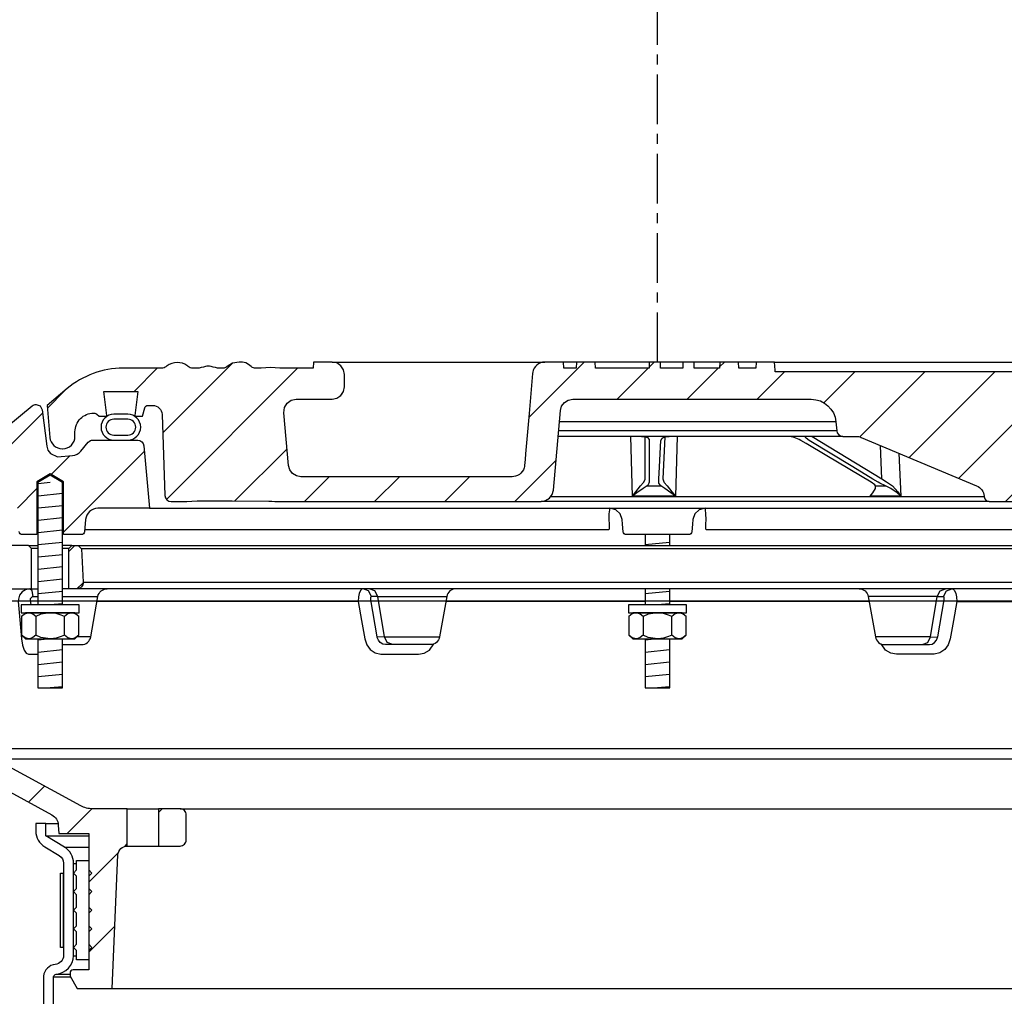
# Model space of a CAD drawing. Extents: x -285 to 5863, y 308 to 3178.
# Tile 540 of 622: x 5155 to 5165, y 980 to 990. Entities that reach past the tile are written whole.
import ezdxf

# ---------------------------------------------------------------- set-up
doc = ezdxf.new("R2010")
doc.units = 0
doc.header["$MEASUREMENT"] = 0
doc.linetypes.add('CENTER1', pattern=[0.6625, 0.5, -0.075, 0.0125, -0.075])
for name, color, linetype in [('CENTERLINE', 3, 'CENTER1'), ('MULTI-PORT-SPILL-BUCKET', 1, 'CONTINUOUS'), ('MULTI-PORT-SPILL-BUCKET-HATCH', 7, 'CONTINUOUS'), ('MULTI-PORT-SPILL-BUCKET-MANHOLE', 2, 'CONTINUOUS'), ('MULTI-PORT-SPILL-BUCKET-MANHOLE-HATCH', 7, 'CONTINUOUS'), ('MULTI-PORT-SPILL-BUCKET-SHROUD', 1, 'CONTINUOUS')]:
    doc.layers.add(name, color=color, linetype=linetype)
doc.layers.add('FREEZE-LINES', color=8, linetype='CONTINUOUS', plot=False)
pattern_1 = [(45, (-2812.27993, -192.00985), (-0.35355339, 0.35355339), [])]

msp = doc.modelspace()

# ---------------------------------------------------------------- hatches: boundary and pattern name
at = {"layer": 'MULTI-PORT-SPILL-BUCKET-HATCH', "linetype": 'Continuous'}
h = msp.add_hatch(dxfattribs=at)
h.set_pattern_fill('LINE', color=256, scale=4, angle=45, style=0)
h.set_pattern_definition([(45, (-2676.4774, -220.5046), (-0.35355339, 0.35355339), [])])
edge = h.paths.add_edge_path(flags=17)
edge.add_line((5155.54749, 984.13971), (5155.54749, 984.54596))
edge.add_line((5155.54749, 984.54596), (5155.57874, 984.57721))
edge.add_line((5155.57874, 984.57721), (5155.64124, 984.57721))
edge.add_line((5155.64124, 984.57721), (5155.67422, 984.54424))
edge.add_line((5155.67422, 984.54424), (5155.69197, 984.20549))
edge.add_arc((5155.62955, 984.20222), 0.0625, -89.997947, 3.00213, ccw=False)
edge.add_line((5155.62956, 984.13971), (5155.54749, 984.13971))
edge = h.paths.add_edge_path()
edge.add_line((5156.66943, 981.92096), (5156.45095, 981.92096))
edge.add_line((5156.45095, 981.92096), (5156.45095, 981.54596))
edge.add_line((5156.45095, 981.54596), (5156.66943, 981.54596))
edge.add_arc((5156.66943, 981.60846), 0.0625, 270, 360)
edge.add_line((5156.73193, 981.60846), (5156.73193, 981.85846))
edge.add_arc((5156.66943, 981.85846), 0.0625, 360, 450)
edge = h.paths.add_edge_path()
edge.add_arc((5154.80435, 984.01471), 0.125, 90, 182, ccw=False)
edge.add_line((5154.80435, 984.13971), (5155.17249, 984.13971))
edge.add_line((5155.17249, 984.13971), (5155.17249, 984.54596))
edge.add_line((5155.17249, 984.54596), (5155.14124, 984.57721))
edge.add_line((5155.14124, 984.57721), (5154.80168, 984.57721))
edge.add_arc((5154.80168, 984.56222), 0.015, 89.988796, 191.010479)
edge.add_line((5154.78696, 984.55935), (5154.80813, 984.45043))
edge.add_arc((5154.77746, 984.44447), 0.03125, -90.001442, 10.998303, ccw=False)
edge.add_line((5154.77746, 984.41322), (5154.58552, 984.41322))
edge.add_arc((5154.58552, 984.44447), 0.03125, 169.000573, 270.000319, ccw=False)
edge.add_line((5154.55484, 984.45043), (5154.57602, 984.55936))
edge.add_arc((5154.56091, 984.5619), 0.01532, 350.426599, 451.426344)
edge.add_line((5154.56053, 984.57721), (5154.38972, 984.57721))
edge.add_line((5154.38972, 984.57721), (5154.36162, 984.54601))
edge.add_line((5154.36162, 984.54601), (5154.38448, 984.10986))
edge.add_arc((5154.63415, 984.12295), 0.25001, 182.999594, 197.899614)
edge.add_line((5154.39624, 984.0461), (5154.45621, 983.86044))
edge.add_arc((5154.21831, 983.7836), 0.25, 1.999905, 17.899997, ccw=False)
edge.add_line((5154.46816, 983.79232), (5154.4844, 983.32721))
edge.add_line((5154.4844, 983.32721), (5154.53494, 983.32721))
edge.add_line((5154.53494, 983.32721), (5154.53494, 982.39677))
edge.add_line((5154.53494, 982.39677), (5154.56239, 982.30378))
edge.add_line((5154.56239, 982.30378), (5155.37669, 981.86064))
edge.add_arc((5155.31694, 981.75085), 0.125, 2.999956, 61.445298, ccw=False)
edge.add_line((5155.44177, 981.75739), (5155.4463, 981.67096))
edge.add_line((5155.4463, 981.67096), (5155.74999, 981.67096))
edge.add_line((5155.74999, 981.67096), (5155.74999, 980.29596))
edge.add_line((5155.74999, 980.29596), (5155.59124, 980.29596))
edge.add_arc((5155.59124, 980.26471), 0.03125, 90, 180)
edge.add_line((5155.55999, 980.26471), (5155.55999, 980.23346))
edge.add_line((5155.55999, 980.23346), (5155.63216, 980.10846))
edge.add_line((5155.63216, 980.10846), (5155.98499, 980.10846))
edge.add_line((5155.98499, 980.10846), (5156.04384, 981.4563))
edge.add_arc((5156.1375, 981.45221), 0.09375, 90, 177.500009, ccw=False)
edge.add_line((5156.1375, 981.54596), (5156.1375, 981.92096))
edge.add_line((5156.1375, 981.92096), (5155.7871, 981.92096))
edge.add_arc((5155.7871, 982.17096), 0.25, 241.444909, 269.999756, ccw=False)
edge.add_line((5155.6676, 981.95137), (5154.79626, 982.42555))
edge.add_arc((5154.85601, 982.53535), 0.125, 182.000071, 241.445207, ccw=False)
edge.add_line((5154.73109, 982.53098), (5154.67943, 984.01035))
h = msp.add_hatch(dxfattribs=at)
h.set_pattern_fill('LINE', color=256, scale=4, angle=45, style=0)
h.set_pattern_definition(pattern_1)
edge = h.paths.add_edge_path()
edge.add_line((5155.54749, 984.13971), (5155.54749, 984.54596))
edge.add_line((5155.54749, 984.54596), (5155.57874, 984.57721))
edge.add_line((5155.57874, 984.57721), (5155.64124, 984.57721))
edge.add_line((5155.64124, 984.57721), (5155.67422, 984.54424))
edge.add_line((5155.67422, 984.54424), (5155.69197, 984.20549))
edge.add_arc((5155.62955, 984.20222), 0.0625, -89.997947, 3.00213, ccw=False)
edge.add_line((5155.62956, 984.13971), (5155.54749, 984.13971))
at = {"layer": 'MULTI-PORT-SPILL-BUCKET-MANHOLE-HATCH', "linetype": 'Continuous'}
h = msp.add_hatch(dxfattribs=at)
h.set_pattern_fill('LINE', color=256, scale=4, angle=45, style=0)
h.set_pattern_definition(pattern_1)
h.paths.add_polyline_path([(5166.48183, 985.89861, -0.4040269), (5166.57552, 985.98909), (5166.62545, 985.98909, -0.339462), (5166.65564, 985.96593), (5166.67874, 985.87971), (5166.74749, 985.87971), (5166.75639, 985.88862), (5166.72679, 986.12971), (5167.06818, 986.12971), (5167.03858, 985.88862), (5167.04749, 985.87971), (5167.11624, 985.87971), (5167.13833, 985.90181, -0.1989124), (5167.16043, 985.91096), (5167.17249, 985.91096, -0.4142136), (5167.35999, 985.72346), (5167.35999, 985.67659, 0.4182417), (5167.4867, 985.5516, 0.3928366), (5167.61295, 985.66569), (5167.64124, 985.98909), (5167.4383, 986.15938, 0.1763305), (5166.87586, 986.36409), (5166.49327, 986.36409), (5166.4889, 986.42659), (5166.304, 986.42659), (5166.30115, 986.38589), (5166.2983, 986.34519), (5166.29765, 986.33589), (5166.297, 986.32659), (5162.67261, 986.32659), (5162.6713, 986.34519), (5162.66846, 986.38589), (5162.66561, 986.42659), (5162.48044, 986.42659), (5162.47606, 986.36409), (5162.30628, 986.36409), (5162.30191, 986.42659), (5162.11439, 986.42659), (5162.11003, 986.36409), (5161.85607, 986.36409), (5161.85607, 986.42659), (5161.74011, 986.42659), (5161.74011, 986.36409), (5161.51591, 986.36409), (5161.51591, 986.42659), (5161.39995, 986.42659), (5161.39995, 986.36409), (5160.85995, 986.36409), (5160.85558, 986.42659), (5160.66807, 986.42659), (5160.6637, 986.36409), (5160.54196, 986.36409), (5160.53759, 986.42659), (5160.34686, 986.42659), (5160.32542, 986.42409), (5160.3052, 986.4182), (5160.28626, 986.40897), (5160.26913, 986.39671), (5160.25432, 986.38174), (5160.24221, 986.36451), (5160.2362, 986.3528), (5160.23144, 986.34054), (5160.22777, 986.32667), (5160.2257, 986.31248), (5160.19016, 985.90635), (5160.15462, 985.50022), (5160.14956, 985.44233), (5160.14378, 985.37627), (5160.13996, 985.36029), (5160.13236, 985.34065), (5160.12159, 985.32255), (5160.10791, 985.30653), (5160.09176, 985.29301), (5160.07355, 985.28242), (5160.04619, 985.27215), (5160.01996, 985.27034), (5157.88797, 985.27034), (5157.84266, 985.27884), (5157.80351, 985.30318), (5157.77585, 985.34006), (5157.76344, 985.38444), (5157.71696, 985.91569), (5157.72311, 985.96677), (5157.74932, 986.01104), (5157.79114, 986.041), (5157.84149, 986.05159), (5158.20354, 986.05159), (5158.25138, 986.06111), (5158.29193, 986.0882), (5158.31903, 986.12876), (5158.32854, 986.17659), (5158.32854, 986.30159), (5158.31903, 986.34943), (5158.29193, 986.38998), (5158.25138, 986.41708), (5158.20354, 986.42659), (5158.01603, 986.42659), (5158.01165, 986.36409), (5157.67525, 986.36409), (5157.62883, 986.36763), (5157.58241, 986.37129), (5157.53508, 986.36775), (5157.48706, 986.36409), (5157.42477, 986.36409), (5157.40197, 986.37014), (5157.38813, 986.38195), (5157.36175, 986.40256), (5157.33168, 986.41708), (5157.29911, 986.42464), (5157.26551, 986.42658), (5157.20025, 986.41595), (5157.14491, 986.38226), (5157.13567, 986.37429), (5157.11508, 986.36462), (5157.10042, 986.36409), (5157.07121, 986.36409), (5157.04883, 986.36585), (5157.02683, 986.37032), (5157.00505, 986.37627), (5156.9832, 986.38195), (5156.98169, 986.38227), (5156.98018, 986.38258), (5156.96781, 986.3844), (5156.95532, 986.385), (5156.94129, 986.38424), (5156.92743, 986.38195), (5156.90557, 986.37626), (5156.88377, 986.37031), (5156.86173, 986.36584), (5156.83942, 986.36409), (5156.78994, 986.36409), (5156.76751, 986.37072), (5156.75273, 986.38136), (5156.75206, 986.38195), (5156.74544, 986.38746), (5156.73852, 986.39258), (5156.71665, 986.40526), (5156.69301, 986.41428), (5156.66753, 986.41965), (5156.64153, 986.42138), (5156.61404, 986.41944), (5156.58717, 986.41341), (5156.56154, 986.40283), (5156.53819, 986.3879), (5156.53455, 986.38498), (5156.52378, 986.37576), (5156.50126, 986.36505), (5156.48458, 986.36409), (5156.09412, 986.36409, 0.176327), (5155.53168, 986.15938), (5155.32874, 985.98909), (5155.35703, 985.66569, 0.3928366), (5155.48327, 985.5516, 0.4182417), (5155.60999, 985.67659), (5155.60999, 985.72346, -0.4142136), (5155.79749, 985.91096), (5155.80954, 985.91096, -0.1989124), (5155.83164, 985.90181), (5155.85374, 985.87971), (5155.92249, 985.87971), (5155.93139, 985.88862), (5155.90179, 986.12971), (5156.24318, 986.12971), (5156.21358, 985.88862), (5156.22249, 985.87971), (5156.29124, 985.87971), (5156.31434, 985.96593, -0.3394582), (5156.34452, 985.98909), (5156.39445, 985.98909, -0.4040263), (5156.48815, 985.89861), (5156.51671, 985.08066, 0.4040263), (5156.57917, 985.02034), (5156.7378, 985.02034), (5156.78953, 985.02419), (5156.84125, 985.02788), (5157.19665, 985.02593), (5157.56355, 985.02426), (5157.59435, 985.02332), (5157.62508, 985.02087), (5157.63536, 985.02034), (5160.3114, 985.02034), (5160.35671, 985.02884), (5160.39586, 985.05318), (5160.42352, 985.09006), (5160.43593, 985.13444), (5160.50619, 985.93748), (5160.51861, 985.98188), (5160.54627, 986.01875), (5160.58542, 986.04309), (5160.63073, 986.05159), (5163.0356, 986.05159, -0.3888787), (5163.28464, 985.82338), (5163.2925, 985.73364, 0.3888787), (5163.35476, 985.67659), (5163.49107, 985.67659, -0.0996827), (5163.53945, 985.66685), (5164.70378, 985.17812, -0.2784038), (5164.77992, 985.07375), (5164.7806, 985.06598, 0.3888787), (5164.83041, 985.02034), (5166.3908, 985.02034, 0.4040262), (5166.45326, 985.08066)])
h = msp.add_hatch(dxfattribs=at)
h.set_pattern_fill('LINE', color=256, scale=4, angle=45, style=0)
h.set_pattern_definition(pattern_1)
edge = h.paths.add_edge_path()
edge.add_line((5156.30483, 985.58266), (5156.35999, 984.95221))
edge.add_line((5156.35999, 984.95221), (5155.84152, 984.95221))
edge.add_arc((5155.84152, 984.82721), 0.125, 89.999957, 174.999901)
edge.add_line((5155.71699, 984.83811), (5155.70623, 984.71511))
edge.add_arc((5155.6751, 984.71784), 0.03125, 270, 355, ccw=False)
edge.add_line((5155.6751, 984.68659), (5155.49369, 984.68659))
edge.add_line((5155.49369, 984.68659), (5155.49369, 985.21784))
edge.add_line((5155.49369, 985.21784), (5155.35999, 985.29818))
edge.add_line((5155.35999, 985.29818), (5155.22629, 985.21784))
edge.add_line((5155.22629, 985.21784), (5155.22629, 984.68659))
edge.add_line((5155.22629, 984.68659), (5155.07874, 984.68659))
edge.add_arc((5155.07874, 984.71784), 0.03125, 180, 270, ccw=False)
edge.add_line((5155.04749, 984.71784), (5155.04749, 984.95221))
edge.add_line((5155.04749, 984.95221), (5154.80244, 984.95221))
edge.add_arc((5154.80244, 984.96784), 0.01562, 169.000254, 270, ccw=False)
edge.add_line((5154.7871, 984.97082), (5154.80813, 985.079))
edge.add_arc((5154.77746, 985.08497), 0.03125, 348.999407, 449.999153)
edge.add_line((5154.77746, 985.11621), (5154.58552, 985.11621))
edge.add_arc((5154.58552, 985.08497), 0.03125, 89.998557, 190.998303)
edge.add_line((5154.55484, 985.079), (5154.57601, 984.97008))
edge.add_arc((5154.56128, 984.96722), 0.01501, -89.975776, 10.991064, ccw=False)
edge.add_line((5154.56129, 984.95221), (5154.39124, 984.95221))
edge.add_arc((5154.39124, 984.98346), 0.03125, 180, 270, ccw=False)
edge.add_line((5154.35999, 984.98346), (5154.35999, 985.32721))
edge.add_line((5154.35999, 985.32721), (5154.3883, 985.33252))
edge.add_line((5154.3883, 985.33252), (5155.17928, 985.98463))
edge.add_arc((5155.21895, 985.93633), 0.0625, 90, 129.399472, ccw=False)
edge.add_line((5155.21895, 985.99883), (5155.25972, 985.9835))
edge.add_line((5155.25972, 985.9835), (5155.28049, 985.94503))
edge.add_line((5155.28049, 985.94503), (5155.32577, 985.57807))
edge.add_line((5155.32577, 985.57807), (5155.33769, 985.53793))
edge.add_line((5155.33769, 985.53793), (5155.36278, 985.50406))
edge.add_line((5155.36278, 985.50406), (5155.43499, 985.47127))
edge.add_line((5155.43499, 985.47127), (5155.5841, 985.48432))
edge.add_arc((5155.57321, 985.60885), 0.125, 274.999649, 319.999859)
edge.add_line((5155.66897, 985.52849), (5155.74356, 985.61739))
edge.add_arc((5155.79143, 985.57722), 0.0625, 89.998431, 139.998976, ccw=False)
edge.add_line((5155.79143, 985.63971), (5156.24257, 985.63971))
edge.add_arc((5156.24257, 985.57721), 0.0625, 5, 90, ccw=False)

# ---------------------------------------------------------------- linework, layer by layer
at = {"layer": 'CENTERLINE', "flags": 128}
msp.add_lwpolyline([(5161.48499, 986.42659), (5161.48499, 1003.74617), (5153.396, 1011.83516), (5153.396, 1029.15474)], dxfattribs=at)
at = {"layer": 'FREEZE-LINES', "linetype": 'Continuous'}
msp.add_line((5653.857, 984.01471), (4609.857, 984.01471), dxfattribs=at)
at = {"layer": 'MULTI-PORT-SPILL-BUCKET', "color": 7, "linetype": 'Continuous'}
for p, q in [((5155.14124, 984.57721), (5155.23679, 984.57721)), ((5155.23679, 984.54596), (5155.17249, 984.54596)), ((5155.57874, 984.57721), (5155.48319, 984.57721)), ((5155.54749, 984.54596), (5155.48319, 984.54596)), ((5155.64124, 984.57721), (5167.32874, 984.57721)), ((5167.29576, 984.54424), (5155.67422, 984.54424)), ((5155.69197, 984.20549), (5167.27801, 984.20549)), ((5155.15352, 984.13971), (5155.20809, 984.13971)), ((5155.15352, 984.13971), (5155.23679, 984.13971)), ((5155.18885, 984.06224), (5155.23679, 984.06224)), ((5167.48679, 984.13971), (5155.48319, 984.13971)), ((5155.48319, 984.06224), (5155.84111, 984.06224)), ((5158.66371, 984.06224), (5158.60049, 984.06224)), ((5158.66371, 984.06224), (5159.35888, 984.06224)), ((5164.30626, 984.06224), (5163.61109, 984.06224)), ((5164.30626, 984.06224), (5164.36949, 984.06224)), ((5158.46678, 984.01035), (5155.83196, 984.01035)), ((5161.36179, 984.01035), (5159.34973, 984.01035)), ((5163.62024, 984.01035), (5161.60819, 984.01035)), ((5164.5032, 984.01035), (5167.13801, 984.01035)), ((5155.76925, 983.65468), (5155.63096, 983.65469)), ((5158.7301, 983.65469), (5158.65866, 983.65249)), ((5158.7301, 983.65469), (5159.28702, 983.65468)), ((5164.23987, 983.65469), (5163.68296, 983.65468)), ((5164.23987, 983.65469), (5164.31132, 983.65249)), ((5154.73109, 982.53098), (5168.23889, 982.53098)), ((5154.79626, 982.42555), (5168.17371, 982.42555)), ((5156.1375, 981.92096), (5156.45095, 981.92096)), ((5156.66943, 981.92096), (5166.30054, 981.92096)), ((5156.1375, 981.54596), (5156.45095, 981.54596)), ((5155.98499, 980.10846), (5166.98499, 980.10846))]:
    msp.add_line(p, q, dxfattribs=at)
at = {"layer": 'MULTI-PORT-SPILL-BUCKET', "color": 2, "linetype": 'Continuous'}
for p, q in [((5155.21565, 983.86054), (5155.21565, 983.67239)), ((5155.50432, 983.67239), (5155.50432, 983.86054)), ((5161.34065, 983.86054), (5161.34065, 983.67239)), ((5161.62932, 983.67239), (5161.62932, 983.86054))]:
    msp.add_line(p, q, dxfattribs=at)
for points in [[(5155.48319, 983.97722), (5155.48319, 985.2119), (5155.35999, 985.28593), (5155.23679, 985.2119), (5155.23679, 983.97722)], [(5161.36179, 984.68659), (5161.36179, 984.57721)], [(5161.60819, 984.57721), (5161.60819, 984.68659)], [(5161.36179, 984.13971), (5161.36179, 983.97722)], [(5161.60819, 983.97722), (5161.60819, 984.13971)], [(5155.64866, 983.86054), (5155.61858, 983.88543), (5155.58555, 983.89921), (5155.57649, 983.89921), (5155.57649, 983.89921), (5155.53898, 983.8882), (5155.50432, 983.86054), (5155.47192, 983.8753), (5155.42148, 983.89176), (5155.36732, 983.89911), (5155.35999, 983.89921), (5155.26698, 983.88248), (5155.21565, 983.86054), (5155.18557, 983.88543), (5155.15254, 983.89921), (5155.14348, 983.89921), (5155.10597, 983.8882), (5155.07131, 983.86054)], [(5161.77366, 983.86054), (5161.74358, 983.88543), (5161.71055, 983.89921), (5161.70149, 983.89921), (5161.70149, 983.89921), (5161.66398, 983.8882), (5161.62932, 983.86054), (5161.59692, 983.8753), (5161.54648, 983.89176), (5161.49232, 983.89911), (5161.48499, 983.89921), (5161.39198, 983.88248), (5161.34065, 983.86054), (5161.31057, 983.88543), (5161.27754, 983.89921), (5161.26848, 983.89921), (5161.23097, 983.8882), (5161.19631, 983.86054)], [(5155.64866, 983.67239), (5155.61858, 983.64751), (5155.58555, 983.63372), (5155.57649, 983.63372), (5155.57649, 983.63372), (5155.53898, 983.64473), (5155.50432, 983.67239), (5155.47192, 983.65763), (5155.42148, 983.64117), (5155.36732, 983.63382), (5155.35999, 983.63372), (5155.26698, 983.65046), (5155.21565, 983.67239), (5155.18557, 983.64751), (5155.15254, 983.63372), (5155.14348, 983.63372), (5155.10597, 983.64473), (5155.07131, 983.67239)], [(5161.77366, 983.67239), (5161.74358, 983.64751), (5161.71055, 983.63372), (5161.70149, 983.63372), (5161.70149, 983.63372), (5161.66398, 983.64473), (5161.62932, 983.67239), (5161.59692, 983.65763), (5161.54648, 983.64117), (5161.49232, 983.63382), (5161.48499, 983.63372), (5161.39198, 983.65046), (5161.34065, 983.67239), (5161.31057, 983.64751), (5161.27754, 983.63372), (5161.26848, 983.63372), (5161.23097, 983.64473), (5161.19631, 983.67239)], [(5155.23679, 983.63372), (5155.23679, 983.13984), (5155.48319, 983.13984), (5155.48319, 983.63372)], [(5161.36179, 983.63372), (5161.36179, 983.13984), (5161.60819, 983.13984), (5161.60819, 983.63372)]]:
    msp.add_lwpolyline(points, dxfattribs=at)
at = {"layer": 'MULTI-PORT-SPILL-BUCKET', "linetype": 'Continuous'}
for points in [[(5154.80435, 984.13971), (5155.17249, 984.13971), (5155.17249, 984.54596), (5155.14124, 984.57721), (5154.80168, 984.57721, 0.4717463)], [(5155.54749, 984.13971), (5155.54749, 984.54596), (5155.57874, 984.57721), (5155.64124, 984.57721), (5155.67422, 984.54424), (5155.69197, 984.20549, -0.4296343), (5155.62956, 984.13971), (5155.54749, 984.13971)], [(5154.56239, 982.30378), (5155.37669, 981.86064, -0.2606918), (5155.44177, 981.75739), (5155.4463, 981.67096), (5155.74999, 981.67096), (5155.74999, 980.29596), (5155.59124, 980.29596, 0.4142136), (5155.55999, 980.26471), (5155.55999, 980.23346), (5155.63216, 980.10846), (5155.98499, 980.10846), (5156.04384, 981.4563, -0.4014907), (5156.1375, 981.54596), (5156.1375, 981.54596), (5156.1375, 981.92096), (5155.7871, 981.92096, -0.1252428), (5155.6676, 981.95137), (5154.79626, 982.42555, -0.265356)]]:
    msp.add_lwpolyline(points, format="xyb", dxfattribs=at)
at = {"layer": 'MULTI-PORT-SPILL-BUCKET', "color": 7, "linetype": 'Continuous'}
for points in [[(5155.16645, 983.97721), (5155.16176, 984.02991), (5155.16251, 984.04047), (5155.16652, 984.04993), (5155.17338, 984.0572), (5155.18222, 984.0614), (5155.18885, 984.06224), (5155.17658, 984.11778), (5155.15352, 984.13971), (5155.10949, 984.1306), (5155.07618, 984.10858), (5155.05177, 984.07597), (5155.03901, 984.03642), (5155.03767, 984.01035), (5155.05429, 983.82583), (5155.07162, 983.63514), (5155.08193, 983.57032), (5155.09775, 983.52229), (5155.11812, 983.491), (5155.14079, 983.48019), (5155.15133, 983.48019), (5155.23679, 983.48019)], [(5158.8154, 983.57721), (5158.75973, 983.59915), (5158.7301, 983.65469), (5158.66371, 984.06224), (5158.63409, 984.11778), (5158.57841, 984.13971)], [(5164.15457, 983.57721), (5164.21025, 983.59915), (5164.23987, 983.65469), (5164.30626, 984.06224), (5164.33589, 984.11778), (5164.39156, 984.13971)]]:
    msp.add_lwpolyline(points, dxfattribs=at)
for points in [[(5155.48319, 983.57721), (5155.67692, 983.57721, 0.3639702), (5155.76925, 983.65468), (5155.84111, 984.06224, -0.3639702), (5155.93344, 984.13971)], [(5159.45121, 984.13971, 0.3639702), (5159.35888, 984.06224), (5159.28702, 983.65468, -0.3639702), (5159.19469, 983.57721), (5158.74252, 983.57721), (5158.71451, 983.58251), (5158.68954, 983.59779), (5158.67039, 983.62132), (5158.6591, 983.65029), (5158.65821, 983.65469), (5158.59363, 984.02991), (5158.59265, 984.03791), (5158.59266, 984.0477), (5158.59411, 984.05548), (5158.59681, 984.06049), (5158.60049, 984.06224), (5158.57086, 984.11778), (5158.51519, 984.13971), (5158.50419, 984.13701), (5158.48804, 984.12152), (5158.47553, 984.09397), (5158.46808, 984.05746), (5158.46678, 984.01035), (5158.49998, 983.81966), (5158.53218, 983.63514), (5158.5521, 983.57635), (5158.58836, 983.52786), (5158.63734, 983.49462), (5158.69427, 983.4805), (5158.70413, 983.48019), (5158.8877, 983.48019), (5159.07352, 983.48019), (5159.13296, 983.491), (5159.18561, 983.52229), (5159.22988, 983.58436)], [(5163.51877, 984.13971, -0.3639702), (5163.61109, 984.06224), (5163.68296, 983.65468, 0.3639702), (5163.77528, 983.57721), (5164.22745, 983.57721), (5164.25547, 983.58251), (5164.28044, 983.59779), (5164.29959, 983.62132), (5164.31087, 983.65029), (5164.31177, 983.65469), (5164.37635, 984.02991), (5164.37733, 984.03791), (5164.37732, 984.0477), (5164.37586, 984.05548), (5164.37317, 984.06049), (5164.36949, 984.06224), (5164.39911, 984.11778), (5164.45479, 984.13971), (5164.46579, 984.13701), (5164.48193, 984.12152), (5164.49444, 984.09397), (5164.50189, 984.05746), (5164.5032, 984.01035), (5164.46999, 983.81966), (5164.43779, 983.63514), (5164.41788, 983.57635), (5164.38162, 983.52786), (5164.33263, 983.49462), (5164.27571, 983.4805), (5164.26584, 983.48019), (5164.08228, 983.48019), (5163.89646, 983.48019), (5163.83702, 983.491), (5163.78436, 983.52229), (5163.7401, 983.58436)]]:
    msp.add_lwpolyline(points, format="xyb", dxfattribs=at)
at = {"layer": 'MULTI-PORT-SPILL-BUCKET', "color": 2, "linetype": 'Continuous'}
for points in [[(5155.06699, 983.89921), (5155.65299, 983.89921), (5155.65299, 983.97722), (5155.65299, 983.97722), (5155.06699, 983.97722)], [(5161.19199, 983.89921), (5161.77799, 983.89921), (5161.77799, 983.97722), (5161.77799, 983.97722), (5161.19199, 983.97722)], [(5155.10999, 983.89921), (5155.07131, 983.86054), (5155.07131, 983.67239), (5155.10999, 983.63372), (5155.60999, 983.63372), (5155.64866, 983.67239), (5155.64866, 983.86054), (5155.60999, 983.89921)], [(5161.23499, 983.89921), (5161.19631, 983.86054), (5161.19631, 983.67239), (5161.23499, 983.63372), (5161.73499, 983.63372), (5161.77366, 983.67239), (5161.77366, 983.86054), (5161.73499, 983.89921)], [(5155.62499, 980.49222), (5155.59374, 980.52347), (5155.62499, 980.55472), (5155.62499, 980.67972), (5155.59374, 980.71097), (5155.62499, 980.74222), (5155.62499, 980.86722), (5155.59374, 980.89847), (5155.62499, 980.92972), (5155.62499, 981.05472), (5155.59374, 981.08597), (5155.62499, 981.11722), (5155.62499, 981.24222), (5155.59374, 981.27347), (5155.62499, 981.30472), (5155.62499, 981.39847), (5155.74999, 981.39847), (5155.74999, 981.30472), (5155.78124, 981.27347), (5155.74999, 981.24222), (5155.74999, 981.11722), (5155.78124, 981.08597), (5155.74999, 981.05472), (5155.74999, 980.92972), (5155.78124, 980.89847), (5155.74999, 980.86722), (5155.74999, 980.74222), (5155.78124, 980.71097), (5155.74999, 980.67972), (5155.74999, 980.55472), (5155.78124, 980.52347), (5155.74999, 980.49222), (5155.74999, 980.39847), (5155.62499, 980.39847)]]:
    msp.add_lwpolyline(points, close=True, dxfattribs=at)
at = {"layer": 'MULTI-PORT-SPILL-BUCKET', "linetype": 'Continuous'}
msp.add_lwpolyline([(5156.66943, 981.92096), (5156.45095, 981.92096), (5156.45095, 981.54596), (5156.66943, 981.54596, 0.4142136), (5156.73193, 981.60846), (5156.73193, 981.85846, 0.4142136)], format="xyb", close=True, dxfattribs=at)
at = {"layer": 'MULTI-PORT-SPILL-BUCKET-HATCH', "color": 7, "linetype": 'Continuous'}
for p, q in [((5155.35999, 985.2119), (5155.23738, 985.19912)), ((5155.48259, 985.1012), (5155.23738, 985.07566)), ((5155.48259, 984.97774), (5155.23738, 984.95219)), ((5155.48259, 984.85427), (5155.23738, 984.82872)), ((5155.48259, 984.7308), (5155.23738, 984.70525)), ((5155.48259, 984.60733), (5155.23738, 984.58178)), ((5155.48259, 984.48386), (5155.23738, 984.45832)), ((5155.48259, 984.3604), (5155.23738, 984.33485)), ((5155.48259, 984.23693), (5155.23738, 984.21138)), ((5155.48259, 984.11346), (5155.23738, 984.08791)), ((5155.48259, 983.98999), (5155.35999, 983.97722))]:
    msp.add_line(p, q, dxfattribs=at)
at = {"layer": 'MULTI-PORT-SPILL-BUCKET-HATCH', "linetype": 'Continuous'}
for p, q in [((5161.60759, 984.60733), (5161.36238, 984.58178)), ((5161.60759, 984.11346), (5161.36238, 984.08791)), ((5161.60759, 983.98999), (5161.48499, 983.97722))]:
    msp.add_line(p, q, dxfattribs=at)
at = {"layer": 'MULTI-PORT-SPILL-BUCKET-HATCH', "color": 7}
for p, q in [((5155.35999, 983.63372), (5155.23738, 983.62094)), ((5155.48259, 983.52302), (5155.23738, 983.49747)), ((5155.48259, 983.39955), (5155.23738, 983.37401)), ((5155.48259, 983.27609), (5155.23738, 983.25054)), ((5155.48259, 983.15262), (5155.35999, 983.13984))]:
    msp.add_line(p, q, dxfattribs=at)
at = {"layer": 'MULTI-PORT-SPILL-BUCKET-HATCH'}
for p, q in [((5161.48499, 983.63372), (5161.36238, 983.62094)), ((5161.60759, 983.52302), (5161.36238, 983.49747)), ((5161.60759, 983.39955), (5161.36238, 983.37401)), ((5161.60759, 983.27609), (5161.36238, 983.25054)), ((5161.60759, 983.15262), (5161.48499, 983.13984))]:
    msp.add_line(p, q, dxfattribs=at)
at = {"layer": 'MULTI-PORT-SPILL-BUCKET-MANHOLE', "color": 7, "linetype": 'Continuous'}
for p, q in [((5158.20354, 986.42659), (5160.35023, 986.42659)), ((5160.66807, 986.42659), (5160.53759, 986.42659)), ((5161.39995, 986.42659), (5160.85558, 986.42659)), ((5161.74011, 986.42659), (5161.51591, 986.42659)), ((5162.11439, 986.42659), (5161.85607, 986.42659)), ((5162.48044, 986.42659), (5162.30191, 986.42659)), ((5162.66561, 986.42659), (5166.30392, 986.42556)), ((5163.2925, 985.73364), (5160.48836, 985.73364)), ((5163.28464, 985.82338), (5160.49621, 985.82338)), ((5163.35476, 985.67659), (5160.48337, 985.67659)), ((5163.7488, 985.2504), (5163.73409, 985.58514)), ((5163.92032, 985.50697), (5163.93894, 985.07375)), ((5163.68557, 985.17811), (5163.7849, 985.17811)), ((5164.7806, 985.06598), (5160.40546, 985.06598)), ((5156.35999, 984.95221), (5166.60999, 984.95221)), ((5164.83041, 985.02034), (5160.31142, 985.02034))]:
    msp.add_line(p, q, dxfattribs=at)
at = {"layer": 'MULTI-PORT-SPILL-BUCKET-MANHOLE', "linetype": 'Continuous'}
for points in [[(5160.34634, 986.42653), (5160.32542, 986.42409), (5160.3052, 986.4182), (5160.28626, 986.40897), (5160.26913, 986.39671), (5160.25432, 986.38174), (5160.24221, 986.36451), (5160.2362, 986.3528), (5160.23144, 986.34054), (5160.22777, 986.32667), (5160.2257, 986.31248), (5160.19016, 985.90635), (5160.15462, 985.50022), (5160.14956, 985.44233), (5160.1445, 985.38444), (5160.14282, 985.37226), (5160.13996, 985.36029), (5160.13236, 985.34065), (5160.12159, 985.32255), (5160.10791, 985.30653), (5160.09176, 985.29301), (5160.07355, 985.28242), (5160.05383, 985.27502), (5160.03706, 985.27152), (5160.01996, 985.27034), (5157.88797, 985.27034), (5157.84266, 985.27884), (5157.80351, 985.30318), (5157.77585, 985.34006), (5157.76344, 985.38444), (5157.71696, 985.91569), (5157.72311, 985.96677), (5157.74932, 986.01104), (5157.79114, 986.041), (5157.84149, 986.05159), (5158.20354, 986.05159), (5158.25138, 986.06111), (5158.29193, 986.0882), (5158.31903, 986.12876), (5158.32854, 986.17659), (5158.32854, 986.30159), (5158.31903, 986.34943), (5158.29193, 986.38998), (5158.25138, 986.41708), (5158.20354, 986.42659), (5158.01603, 986.42659), (5158.01165, 986.36409), (5157.67525, 986.36409), (5157.62883, 986.36763), (5157.58241, 986.37129), (5157.53508, 986.36775), (5157.48706, 986.36409), (5157.43211, 986.36409), (5157.42661, 986.36433), (5157.42115, 986.36505), (5157.41088, 986.36778), (5157.40121, 986.37218), (5157.39436, 986.37664), (5157.38813, 986.38195), (5157.36175, 986.40256), (5157.33168, 986.41708), (5157.29911, 986.42464), (5157.26551, 986.42658), (5157.20025, 986.41595), (5157.1444, 986.38195), (5157.14255, 986.38023), (5157.14064, 986.37858), (5157.13192, 986.37253), (5157.12231, 986.36801), (5157.11596, 986.36604), (5157.10945, 986.36474), (5157.10494, 986.36425), (5157.10042, 986.36409), (5157.07121, 986.36409), (5157.04883, 986.36585), (5157.02683, 986.37032), (5157.00505, 986.37627), (5156.9832, 986.38195), (5156.98169, 986.38227), (5156.98018, 986.38258), (5156.96781, 986.3844), (5156.95532, 986.385), (5156.94129, 986.38424), (5156.92743, 986.38195), (5156.90557, 986.37626), (5156.88377, 986.37031), (5156.86173, 986.36584), (5156.83942, 986.36409), (5156.79923, 986.36409), (5156.79808, 986.3641), (5156.79693, 986.36413), (5156.78495, 986.36556), (5156.77337, 986.36899), (5156.76253, 986.3743), (5156.75274, 986.38136), (5156.7524, 986.38165), (5156.75206, 986.38195), (5156.74544, 986.38746), (5156.73852, 986.39258), (5156.71665, 986.40526), (5156.69301, 986.41428), (5156.66753, 986.41965), (5156.64153, 986.42138), (5156.61404, 986.41944), (5156.58717, 986.41341), (5156.56154, 986.40283), (5156.53819, 986.3879), (5156.53455, 986.38498), (5156.53101, 986.38195), (5156.52562, 986.37765), (5156.51984, 986.37389), (5156.50891, 986.36869), (5156.49726, 986.36539), (5156.49099, 986.36446), (5156.48467, 986.36409), (5156.48425, 986.36409), (5156.48383, 986.36409), (5156.09412, 986.36409, 0.176327), (5155.53168, 986.15938), (5155.32874, 985.98909), (5155.35703, 985.66569, 0.3888787), (5155.48155, 985.55159), (5155.48499, 985.55159, 0.4142136), (5155.60999, 985.67659), (5155.60999, 985.72346, -0.4142136), (5155.79749, 985.91096), (5155.80954, 985.91096, -0.1989124), (5155.83164, 985.90181), (5155.85374, 985.87971), (5155.92249, 985.87971), (5155.93139, 985.88862), (5155.90179, 986.12971), (5156.24318, 986.12971), (5156.21358, 985.88862), (5156.22249, 985.87971), (5156.29124, 985.87971), (5156.31434, 985.96593, -0.3394582), (5156.34452, 985.98909), (5156.39445, 985.98909, -0.4040263), (5156.48815, 985.89861), (5156.51671, 985.08066, 0.4040263), (5156.57917, 985.02034), (5156.7378, 985.02034), (5156.78953, 985.02419), (5156.84125, 985.02788), (5157.19665, 985.02593), (5157.56355, 985.02426), (5157.59435, 985.02332), (5157.62508, 985.02087), (5157.63536, 985.02034), (5157.63536, 985.02034), (5160.3114, 985.02034), (5160.35671, 985.02884), (5160.39586, 985.05318), (5160.42352, 985.09006), (5160.43593, 985.13444), (5160.50619, 985.93748), (5160.51861, 985.98188), (5160.54627, 986.01875), (5160.58542, 986.04309), (5160.63073, 986.05159), (5163.0356, 986.05159, -0.3888787), (5163.28464, 985.82338), (5163.2925, 985.73364, 0.3888787), (5163.35476, 985.67659), (5163.49107, 985.67659, -0.0996827), (5163.53945, 985.66685), (5164.70378, 985.17812, -0.2784038), (5164.77992, 985.07375), (5164.7806, 985.06598, 0.3888787), (5164.83041, 985.02034), (5166.3908, 985.02034, 0.4040262)], [(5154.3883, 985.33252), (5155.17928, 985.98463, -0.1736265), (5155.21895, 985.99883), (5155.25972, 985.9835), (5155.28049, 985.94503), (5155.32577, 985.57807), (5155.33769, 985.53793), (5155.36278, 985.50406), (5155.43499, 985.47127), (5155.5841, 985.48432, 0.1989133), (5155.66897, 985.52849), (5155.74356, 985.61739, -0.2216972), (5155.79143, 985.63971), (5156.24257, 985.63971, -0.3888787), (5156.30483, 985.58266)], [(5156.30483, 985.58266), (5156.35999, 984.95221), (5155.84152, 984.95221, 0.3888784), (5155.71699, 984.83811), (5155.70623, 984.71511, -0.3888787), (5155.6751, 984.68659), (5155.49369, 984.68659), (5155.49369, 985.21784), (5155.35999, 985.29818), (5155.22629, 985.21784), (5155.22629, 984.68659), (5155.07874, 984.68659, -0.4142136), (5155.04749, 984.71784)]]:
    msp.add_lwpolyline(points, format="xyb", dxfattribs=at)
msp.add_lwpolyline([(5166.297, 986.32659), (5162.67261, 986.32659), (5162.67196, 986.33589), (5162.6713, 986.34519), (5162.66846, 986.38589), (5162.66561, 986.42659), (5162.48044, 986.42659), (5162.47606, 986.36409), (5162.30628, 986.36409), (5162.30191, 986.42659), (5162.11439, 986.42659), (5162.11003, 986.36409), (5161.85607, 986.36409), (5161.85607, 986.42659), (5161.74011, 986.42659), (5161.74011, 986.36409), (5161.51591, 986.36409), (5161.51591, 986.42659), (5161.39995, 986.42659), (5161.39995, 986.36409), (5160.85995, 986.36409), (5160.85558, 986.42659), (5160.66807, 986.42659), (5160.6637, 986.36409), (5160.54196, 986.36409), (5160.53759, 986.42659), (5160.35023, 986.42659)], dxfattribs=at)
at = {"layer": 'MULTI-PORT-SPILL-BUCKET-MANHOLE', "color": 7, "linetype": 'Continuous'}
for points in [[(5156.14249, 985.89972), (5156.01314, 985.89972), (5156.00249, 985.89972, 1), (5156.00249, 985.63972), (5156.14249, 985.63972, 1), (5156.14249, 985.89972)], [(5167.26214, 984.73346), (5161.97635, 984.73346), (5161.97306, 984.74989), (5161.97149, 984.79052), (5161.97551, 984.83811), (5161.97394, 984.8959), (5161.97039, 984.93724), (5161.96573, 984.95221), (5161.9065, 984.93724), (5161.86146, 984.8959), (5161.84141, 984.83811), (5161.83741, 984.79052), (5161.83123, 984.71511, -0.3888787), (5161.8001, 984.68659), (5161.16987, 984.68659, -0.3888787), (5161.13874, 984.71511), (5161.13256, 984.79052), (5161.12857, 984.83811), (5161.10851, 984.8959), (5161.06348, 984.93724), (5161.00425, 984.95221), (5160.99959, 984.93724), (5160.99604, 984.8959), (5160.99446, 984.83811), (5160.99848, 984.79052), (5160.99692, 984.74989), (5160.99363, 984.73346), (5155.70784, 984.73346)]]:
    msp.add_lwpolyline(points, format="xyb", dxfattribs=at)
msp.add_lwpolyline([(5156.00249, 985.68972), (5156.14249, 985.68972, 1), (5156.14249, 985.84972), (5156.00249, 985.84972, 1)], format="xyb", close=True, dxfattribs=at)
for points in [[(5161.68256, 985.67658), (5161.66541, 985.07375), (5161.232, 985.07375), (5161.21604, 985.67659)], [(5161.32386, 985.67651), (5161.36454, 985.67317), (5161.38291, 985.66685), (5161.40092, 985.64461), (5161.4025, 985.63531), (5161.40248, 985.60436), (5161.40239, 985.48057), (5161.40226, 985.21457), (5161.39082, 985.18802), (5161.38, 985.17811), (5161.34035, 985.1526), (5161.27824, 985.1085), (5161.23241, 985.07407), (5161.232, 985.07375), (5161.23231, 985.07416), (5161.26696, 985.11898), (5161.31471, 985.17773), (5161.3452, 985.2123), (5161.36132, 985.243), (5161.36187, 985.2504), (5161.36192, 985.67339)], [(5161.58348, 985.17773), (5161.6306, 985.11898), (5161.66541, 985.07375), (5161.61929, 985.1085), (5161.55776, 985.1526), (5161.51894, 985.17811), (5161.49993, 985.2036), (5161.4986, 985.21457), (5161.50021, 985.24552), (5161.50666, 985.36933), (5161.52049, 985.63531), (5161.53184, 985.65841), (5161.54176, 985.66685), (5161.57229, 985.67495), (5161.60185, 985.67651)], [(5161.56077, 985.67189), (5161.53865, 985.2504), (5161.54828, 985.21925), (5161.55385, 985.2123), (5161.58348, 985.17773)], [(5163.04647, 985.67659), (5163.7488, 985.2504), (5163.79411, 985.21925), (5163.80664, 985.2123), (5163.85521, 985.17773), (5163.90915, 985.11898), (5163.93871, 985.07416), (5163.62909, 985.07375), (5163.65829, 985.1085), (5163.68379, 985.1526), (5163.68557, 985.17811), (5163.67677, 985.18802), (5163.64034, 985.21457), (5163.19213, 985.48057), (5162.98353, 985.60436), (5162.93138, 985.63531), (5162.91453, 985.64461), (5162.86373, 985.66685), (5162.82154, 985.67659)], [(5163.93871, 985.07416), (5163.93894, 985.07375), (5163.93865, 985.07407), (5163.90212, 985.1085), (5163.83922, 985.1526), (5163.7849, 985.17811), (5163.72863, 985.2036), (5163.70922, 985.21457), (5163.65821, 985.24552), (5163.45417, 985.36933), (5163.01573, 985.63531), (5162.98468, 985.65841), (5162.9773, 985.66685), (5162.97836, 985.67659)], [(5161.38, 985.17811), (5161.51894, 985.17811)]]:
    msp.add_lwpolyline(points, dxfattribs=at)
at = {"layer": 'MULTI-PORT-SPILL-BUCKET-SHROUD', "color": 7, "linetype": 'Continuous'}
for p, q in [((5155.31499, 981.77347), (5155.43988, 981.77347)), ((5155.31499, 981.64815), (5155.74999, 981.64815)), ((5155.50355, 981.53566), (5155.74999, 981.53566)), ((5155.59499, 981.3711), (5155.62499, 981.3711)), ((5155.49124, 980.52347), (5155.48999, 980.52347)), ((5155.49501, 980.52347), (5155.49124, 980.52347)), ((5155.59499, 980.43936), (5155.62499, 980.43936)), ((5155.39311, 980.22754), (5155.56341, 980.22754)), ((5155.4214, 980.25238), (5155.55999, 980.25238))]:
    msp.add_line(p, q, dxfattribs=at)
at = {"layer": 'MULTI-PORT-SPILL-BUCKET-SHROUD', "color": 1, "linetype": 'Continuous'}
msp.add_lwpolyline([(5155.39311, 979.95254), (5155.39311, 980.22754, -0.3349508), (5155.4214, 980.25238, 0.3722619), (5155.59499, 980.43936), (5155.59499, 981.3711, 0.2641245), (5155.50355, 981.53566), (5155.31499, 981.64815), (5155.31499, 981.77347), (5155.21499, 981.77347), (5155.21499, 981.69784, 0.2641245), (5155.30643, 981.53682), (5155.45184, 981.45007, -0.2641245), (5155.49499, 981.37165), (5155.49499, 980.44146, -0.3652011), (5155.41134, 980.35188, 0.3585463), (5155.29311, 980.23422), (5155.29311, 979.95254, 0.4142136)], format="xyb", dxfattribs=at)
at = {"layer": 'MULTI-PORT-SPILL-BUCKET-SHROUD', "color": 7, "linetype": 'Continuous'}
msp.add_lwpolyline([(5155.48999, 981.27347), (5155.48999, 980.52347), (5155.46499, 980.52347), (5155.46499, 981.27347), (5155.48999, 981.27347), (5155.49124, 981.27347), (5155.49501, 981.27347)], dxfattribs=at)

doc.saveas('drawing.dxf')
